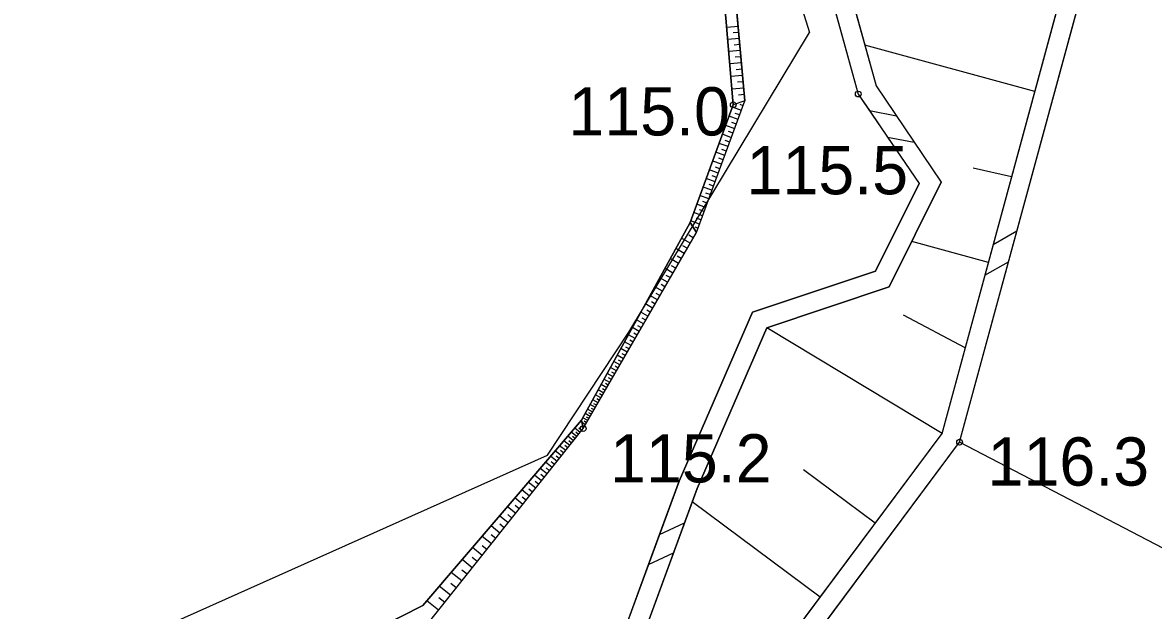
# Model space of a CAD drawing. Extents: x 6434771 to 6436222, y 5663454 to 5664782.
# Drawn here: x 6434955.71 to 6434973.28, y 5663995.74 to 5664004.88 of the extents above; entities that cross this region are included whole.
import ezdxf

# ---------------------------------------------------------------- set-up
doc = ezdxf.new("R2010")
doc.units = 0
for name, color, linetype in [('Warstwa 1', 7, 'Continuous'), ('Warstwa 10', 7, 'Continuous'), ('Warstwa 11', 7, 'Continuous'), ('Warstwa 13', 7, 'Continuous'), ('Warstwa 20', 7, 'Continuous'), ('Warstwa 21', 7, 'Continuous'), ('Warstwa 5', 7, 'Continuous'), ('Warstwa 51', 7, 'Continuous'), ('Warstwa 9', 7, 'Continuous')]:
    doc.layers.add(name, color=color, linetype=linetype)

msp = doc.modelspace()

# ---------------------------------------------------------------- linework, layer by layer
at = {"layer": 'Warstwa 1'}
for p, q in [((6434963.44, 5664019.243), (6434967.938, 5664004.72)), ((6434965.132, 5664000.068), (6434967.938, 5664004.72)), ((6434963.872, 5663998.155), (6434965.132, 5664000.068)), ((6434956.961, 5663995.068), (6434963.872, 5663998.155))]:
    msp.add_line(p, q, dxfattribs=at)
at = {"layer": 'Warstwa 10'}
for p, q in [((6434965.687, 5664015.774), (6434968.974, 5664003.894)), ((6434969.999, 5663998.49), (6434972.162, 5664006.465)), ((6434970.273, 5663998.357), (6434972.461, 5664006.421)), ((6434971.441, 5664003.807), (6434968.8, 5664004.524)), ((6434968.974, 5664003.894), (6434969.988, 5664002.399)), ((6434971.081, 5664002.478), (6434970.484, 5664002.613)), ((6434969.178, 5664000.768), (6434969.988, 5664002.399)), ((6434970.72, 5664001.15), (6434969.528, 5664001.473)), ((6434967.279, 5664000.133), (6434969.178, 5664000.768)), ((6434970.36, 5663999.821), (6434969.4, 5664000.331)), ((6434966.194, 5663997.638), (6434967.279, 5664000.133)), ((6434969.999, 5663998.49), (6434967.279, 5664000.133)), ((6434966.818, 5663994.219), (6434969.999, 5663998.49)), ((6434967.04, 5663994.016), (6434970.273, 5663998.357)), ((6434977.985, 5663994.331), (6434970.273, 5663998.357)), ((6434968.962, 5663997.097), (6434967.847, 5663997.927)), ((6434965.069, 5663994.573), (6434966.194, 5663997.638)), ((6434968.106, 5663995.949), (6434966.118, 5663997.429))]:
    msp.add_line(p, q, dxfattribs=at)
at = {"layer": 'Warstwa 11'}
msp.add_lwpolyline([(6434937.739, 5663982.956), (6434937.687, 5663984.052), (6434938.398, 5663986.404), (6434940.062, 5663990.283), (6434942.16, 5663992.558), (6434944.9, 5663993.335), (6434946.758, 5663993.992), (6434950.467, 5663993.087), (6434952.236, 5663992.925), (6434954.567, 5663992.987), (6434957.766, 5663993.708), (6434958.651, 5663992.498), (6434959.775, 5663992.774), (6434959.587, 5663994.626), (6434961.932, 5663995.818), (6434964.397, 5663998.698), (6434966.084, 5664001.768), (6434966.756, 5664003.6), (6434966.415, 5664007.644)], dxfattribs=at)
at = {"layer": 'Warstwa 13'}
for centre in [(6434968.698, 5664003.766), (6434966.756, 5664003.6), (6434964.425, 5663998.568), (6434970.273, 5663998.357)]:
    msp.add_circle(centre, 0.045, dxfattribs=at)
at = {"layer": 'Warstwa 20'}
for p, q in [((6434969.999, 5663998.49), (6434972.162, 5664006.465)), ((6434966.818, 5663994.219), (6434969.999, 5663998.49))]:
    msp.add_line(p, q, dxfattribs=at)
msp.add_lwpolyline([(6434960.104, 5663994.36), (6434961.978, 5663995.497), (6434964.425, 5663998.568), (6434966.182, 5664001.617), (6434966.937, 5664003.658), (6434966.575, 5664007.652), (6434965.418, 5664011.176), (6434962.588, 5664017.021), (6434961.543, 5664023.174), (6434959.412, 5664028.11), (6434956.785, 5664030.862), (6434952.251, 5664033.867), (6434949.683, 5664035.19), (6434942.69, 5664038.793)], dxfattribs=at)
at = {"layer": 'Warstwa 21'}
for p, q in [((6434965.687, 5664015.774), (6434968.974, 5664003.894)), ((6434970.273, 5663998.357), (6434972.461, 5664006.421)), ((6434968.974, 5664003.894), (6434969.988, 5664002.399)), ((6434969.178, 5664000.768), (6434969.988, 5664002.399)), ((6434967.279, 5664000.133), (6434969.178, 5664000.768)), ((6434966.194, 5663997.638), (6434967.279, 5664000.133)), ((6434967.04, 5663994.016), (6434970.273, 5663998.357)), ((6434965.069, 5663994.573), (6434966.194, 5663997.638))]:
    msp.add_line(p, q, dxfattribs=at)
msp.add_lwpolyline([(6434959.587, 5663994.626), (6434961.932, 5663995.818), (6434964.397, 5663998.698), (6434966.084, 5664001.768), (6434966.756, 5664003.6), (6434966.415, 5664007.644), (6434965.276, 5664011.028), (6434962.407, 5664016.883), (6434961.412, 5664023.136), (6434959.23, 5664027.952), (6434956.702, 5664030.613), (6434952.189, 5664033.718), (6434942.648, 5664038.634)], dxfattribs=at)
at = {"layer": 'Warstwa 5'}
for p, q in [((6434967.43, 5664008.347), (6434968.698, 5664003.766)), ((6434966.575, 5664007.652), (6434966.937, 5664003.658)), ((6434968.698, 5664003.766), (6434968.873, 5664003.508)), ((6434966.182, 5664001.617), (6434966.937, 5664003.658)), ((6434968.873, 5664003.508), (6434969.151, 5664003.098)), ((6434969.151, 5664003.098), (6434969.642, 5664002.375)), ((6434968.965, 5664001.013), (6434969.642, 5664002.375)), ((6434964.425, 5663998.568), (6434966.182, 5664001.617)), ((6434967.057, 5664000.376), (6434968.965, 5664001.013)), ((6434965.915, 5663997.75), (6434967.057, 5664000.376)), ((6434961.978, 5663995.497), (6434964.425, 5663998.568)), ((6434965.611, 5663996.922), (6434965.915, 5663997.75)), ((6434965.441, 5663996.457), (6434965.611, 5663996.922)), ((6434964.819, 5663994.763), (6434965.441, 5663996.457))]:
    msp.add_line(p, q, dxfattribs=at)
at = {"layer": 'Warstwa 51'}
for p, q in [((6434968.873, 5664003.508), (6434969.29, 5664003.428)), ((6434969.151, 5664003.098), (6434969.568, 5664003.019)), ((6434970.795, 5664001.428), (6434971.163, 5664001.638)), ((6434970.666, 5664000.949), (6434971.034, 5664001.161)), ((6434965.611, 5663996.922), (6434965.997, 5663997.101)), ((6434965.441, 5663996.457), (6434965.826, 5663996.636))]:
    msp.add_line(p, q, dxfattribs=at)
for points in [[(6434964.229, 5663991.48), (6434967.04, 5663994.016), (6434970.273, 5663998.357), (6434972.461, 5664006.421), (6434972.681, 5664012.988), (6434968.336, 5664019.231), (6434965.015, 5664024.992), (6434959.502, 5664029.739), (6434959.888, 5664028.604), (6434962.264, 5664023.255), (6434963.353, 5664020.692), (6434965.402, 5664015.677), (6434968.698, 5664003.766), (6434969.642, 5664002.375), (6434968.965, 5664001.013), (6434967.057, 5664000.376), (6434965.915, 5663997.75), (6434964.819, 5663994.763), (6434963.407, 5663993.75)], [(6434964.028, 5663991.702), (6434966.818, 5663994.219), (6434969.999, 5663998.49), (6434972.162, 5664006.465), (6434972.377, 5664012.899), (6434968.082, 5664019.07), (6434964.781, 5664024.798), (6434960.141, 5664028.793), (6434960.168, 5664028.714), (6434962.539, 5664023.375), (6434963.63, 5664020.808), (6434965.687, 5664015.774), (6434968.974, 5664003.894), (6434969.988, 5664002.399), (6434969.178, 5664000.768), (6434967.279, 5664000.133), (6434966.194, 5663997.638), (6434965.069, 5663994.573), (6434963.582, 5663993.506)]]:
    msp.add_lwpolyline(points, dxfattribs=at)
at = {"layer": 'Warstwa 9'}
for p, q in [((6434966.832, 5664004.817), (6434966.655, 5664004.801)), ((6434966.849, 5664004.63), (6434966.671, 5664004.614)), ((6434966.841, 5664004.724), (6434966.752, 5664004.716)), ((6434966.866, 5664004.441), (6434966.686, 5664004.425)), ((6434966.858, 5664004.536), (6434966.769, 5664004.528)), ((6434966.874, 5664004.345), (6434966.785, 5664004.338)), ((6434966.883, 5664004.249), (6434966.703, 5664004.233)), ((6434966.892, 5664004.152), (6434966.802, 5664004.144)), ((6434966.901, 5664004.055), (6434966.72, 5664004.038)), ((6434966.91, 5664003.957), (6434966.819, 5664003.949)), ((6434966.918, 5664003.859), (6434966.736, 5664003.842)), ((6434966.928, 5664003.76), (6434966.836, 5664003.751)), ((6434966.883, 5664003.511), (6434966.743, 5664003.563)), ((6434966.937, 5664003.658), (6434966.756, 5664003.6)), ((6434966.909, 5664003.583), (6434966.861, 5664003.601)), ((6434966.83, 5664003.369), (6434966.69, 5664003.421)), ((6434966.856, 5664003.441), (6434966.787, 5664003.466)), ((6434966.778, 5664003.228), (6434966.638, 5664003.279)), ((6434966.805, 5664003.298), (6434966.734, 5664003.324)), ((6434966.726, 5664003.088), (6434966.588, 5664003.14)), ((6434966.7, 5664003.019), (6434966.632, 5664003.044)), ((6434966.752, 5664003.158), (6434966.682, 5664003.184)), ((6434966.624, 5664002.81), (6434966.485, 5664002.861)), ((6434966.674, 5664002.949), (6434966.536, 5664002.999)), ((6434966.65, 5664002.879), (6434966.58, 5664002.905)), ((6434966.573, 5664002.674), (6434966.436, 5664002.725)), ((6434966.599, 5664002.742), (6434966.529, 5664002.768)), ((6434966.522, 5664002.538), (6434966.385, 5664002.588)), ((6434966.548, 5664002.605), (6434966.479, 5664002.631)), ((6434966.473, 5664002.403), (6434966.335, 5664002.454)), ((6434966.448, 5664002.337), (6434966.38, 5664002.361)), ((6434966.498, 5664002.47), (6434966.429, 5664002.496)), ((6434966.375, 5664002.136), (6434966.238, 5664002.187)), ((6434966.423, 5664002.27), (6434966.287, 5664002.32)), ((6434966.399, 5664002.203), (6434966.331, 5664002.228)), ((6434966.326, 5664002.005), (6434966.19, 5664002.056)), ((6434966.35, 5664002.071), (6434966.282, 5664002.096)), ((6434966.23, 5664001.745), (6434966.094, 5664001.796)), ((6434966.277, 5664001.875), (6434966.142, 5664001.925)), ((6434966.254, 5664001.81), (6434966.186, 5664001.835)), ((6434966.302, 5664001.939), (6434966.233, 5664001.965)), ((6434966.084, 5664001.768), (6434966.182, 5664001.617)), ((6434966.182, 5664001.617), (6434966.084, 5664001.768)), ((6434966.206, 5664001.68), (6434966.163, 5664001.696)), ((6434966.086, 5664001.45), (6434965.952, 5664001.528)), ((6434966.134, 5664001.532), (6434966.066, 5664001.572)), ((6434965.993, 5664001.29), (6434965.863, 5664001.366)), ((6434966.039, 5664001.369), (6434965.974, 5664001.407)), ((6434965.904, 5664001.135), (6434965.776, 5664001.209)), ((6434965.861, 5664001.06), (6434965.798, 5664001.096)), ((6434965.948, 5664001.212), (6434965.884, 5664001.248)), ((6434965.819, 5664000.985), (6434965.693, 5664001.058)), ((6434965.777, 5664000.913), (6434965.715, 5664000.948)), ((6434965.655, 5664000.702), (6434965.536, 5664000.771)), ((6434965.735, 5664000.841), (6434965.614, 5664000.912)), ((6434965.695, 5664000.771), (6434965.634, 5664000.805)), ((6434965.577, 5664000.568), (6434965.461, 5664000.635)), ((6434965.616, 5664000.635), (6434965.558, 5664000.668)), ((6434965.503, 5664000.439), (6434965.39, 5664000.504)), ((6434965.467, 5664000.375), (6434965.411, 5664000.408)), ((6434965.541, 5664000.502), (6434965.483, 5664000.536)), ((6434965.362, 5664000.194), (6434965.253, 5664000.256)), ((6434965.431, 5664000.314), (6434965.32, 5664000.378)), ((6434965.397, 5664000.253), (6434965.341, 5664000.285)), ((6434965.295, 5664000.077), (6434965.188, 5664000.139)), ((6434965.263, 5664000.021), (6434965.21, 5664000.051)), ((6434965.328, 5664000.135), (6434965.275, 5664000.166)), ((6434965.168, 5663999.857), (6434965.066, 5663999.915)), ((6434965.23, 5663999.965), (6434965.126, 5664000.025)), ((6434965.199, 5663999.911), (6434965.148, 5663999.94)), ((6434965.05, 5663999.652), (6434964.952, 5663999.709)), ((6434965.109, 5663999.754), (6434965.008, 5663999.811)), ((6434965.079, 5663999.702), (6434965.029, 5663999.731)), ((6434965.138, 5663999.805), (6434965.088, 5663999.834)), ((6434964.941, 5663999.463), (6434964.847, 5663999.517)), ((6434964.994, 5663999.556), (6434964.899, 5663999.611)), ((6434964.968, 5663999.508), (6434964.92, 5663999.536)), ((6434965.022, 5663999.604), (6434964.974, 5663999.631)), ((6434964.839, 5663999.285), (6434964.747, 5663999.337)), ((6434964.889, 5663999.372), (6434964.797, 5663999.425)), ((6434964.863, 5663999.329), (6434964.818, 5663999.355)), ((6434964.914, 5663999.417), (6434964.868, 5663999.444)), ((6434964.744, 5663999.12), (6434964.656, 5663999.17)), ((6434964.79, 5663999.201), (6434964.701, 5663999.253)), ((6434964.766, 5663999.161), (6434964.723, 5663999.186)), ((6434964.814, 5663999.243), (6434964.77, 5663999.269)), ((6434964.655, 5663998.967), (6434964.572, 5663999.015)), ((6434964.699, 5663999.043), (6434964.613, 5663999.092)), ((6434964.676, 5663999.004), (6434964.634, 5663999.028)), ((6434964.72, 5663999.081), (6434964.678, 5663999.106)), ((6434964.573, 5663998.824), (6434964.492, 5663998.871)), ((6434964.553, 5663998.79), (6434964.513, 5663998.813)), ((6434964.613, 5663998.895), (6434964.531, 5663998.942)), ((6434964.593, 5663998.859), (6434964.552, 5663998.882)), ((6434964.634, 5663998.93), (6434964.592, 5663998.954)), ((6434964.397, 5663998.698), (6434964.425, 5663998.568)), ((6434964.425, 5663998.568), (6434964.397, 5663998.698)), ((6434964.46, 5663998.628), (6434964.405, 5663998.66)), ((6434964.497, 5663998.691), (6434964.418, 5663998.737)), ((6434964.478, 5663998.659), (6434964.44, 5663998.682)), ((6434964.533, 5663998.757), (6434964.454, 5663998.803)), ((6434964.515, 5663998.724), (6434964.475, 5663998.746)), ((6434964.327, 5663998.444), (6434964.239, 5663998.514)), ((6434964.377, 5663998.508), (6434964.292, 5663998.576)), ((6434964.353, 5663998.477), (6434964.309, 5663998.511)), ((6434964.402, 5663998.538), (6434964.359, 5663998.572)), ((6434964.442, 5663998.598), (6434964.429, 5663998.606)), ((6434964.153, 5663998.227), (6434964.058, 5663998.302)), ((6434964.215, 5663998.304), (6434964.123, 5663998.378)), ((6434964.184, 5663998.266), (6434964.138, 5663998.303)), ((6434964.273, 5663998.377), (6434964.183, 5663998.449)), ((6434964.244, 5663998.341), (6434964.199, 5663998.378)), ((6434964.3, 5663998.411), (6434964.256, 5663998.447)), ((6434964.018, 5663998.057), (6434963.917, 5663998.137)), ((6434964.088, 5663998.145), (6434963.99, 5663998.223)), ((6434964.053, 5663998.101), (6434964.004, 5663998.141)), ((6434964.121, 5663998.187), (6434964.073, 5663998.225)), ((6434963.863, 5663997.863), (6434963.755, 5663997.948)), ((6434963.943, 5663997.963), (6434963.839, 5663998.046)), ((6434963.903, 5663997.913), (6434963.851, 5663997.956)), ((6434963.98, 5663998.01), (6434963.929, 5663998.051)), ((6434963.777, 5663997.756), (6434963.666, 5663997.844)), ((6434963.821, 5663997.81), (6434963.766, 5663997.854)), ((6434963.589, 5663997.519), (6434963.469, 5663997.614)), ((6434963.687, 5663997.641), (6434963.571, 5663997.733)), ((6434963.639, 5663997.581), (6434963.58, 5663997.628)), ((6434963.733, 5663997.699), (6434963.676, 5663997.745)), ((6434963.486, 5663997.389), (6434963.361, 5663997.489)), ((6434963.539, 5663997.456), (6434963.477, 5663997.504)), ((6434963.375, 5663997.251), (6434963.246, 5663997.353)), ((6434963.317, 5663997.178), (6434963.252, 5663997.23)), ((6434963.431, 5663997.321), (6434963.368, 5663997.372)), ((6434963.131, 5663996.944), (6434962.992, 5663997.056)), ((6434963.257, 5663997.103), (6434963.123, 5663997.21)), ((6434963.195, 5663997.025), (6434963.127, 5663997.08)), ((6434962.997, 5663996.776), (6434962.852, 5663996.893)), ((6434963.065, 5663996.862), (6434962.994, 5663996.919)), ((6434962.854, 5663996.597), (6434962.702, 5663996.718)), ((6434962.926, 5663996.688), (6434962.852, 5663996.747)), ((6434962.701, 5663996.405), (6434962.542, 5663996.532)), ((6434962.778, 5663996.502), (6434962.701, 5663996.564)), ((6434962.621, 5663996.304), (6434962.539, 5663996.369)), ((6434962.537, 5663996.2), (6434962.372, 5663996.332)), ((6434962.364, 5663995.981), (6434962.189, 5663996.12)), ((6434962.452, 5663996.092), (6434962.367, 5663996.16)), ((6434962.178, 5663995.748), (6434961.996, 5663995.893)), ((6434962.272, 5663995.867), (6434962.183, 5663995.937))]:
    msp.add_line(p, q, dxfattribs=at)
msp.add_lwpolyline([(6434966.415, 5664007.644), (6434966.756, 5664003.6), (6434966.084, 5664001.768), (6434964.397, 5663998.698), (6434961.932, 5663995.818), (6434959.587, 5663994.626), (6434960.104, 5663994.36), (6434961.978, 5663995.497), (6434964.425, 5663998.568), (6434966.182, 5664001.617), (6434966.937, 5664003.658), (6434966.575, 5664007.652)], dxfattribs=at)

# ---------------------------------------------------------------- texts
at = {"layer": 'Warstwa 13'}
for s, p in [('115.0', (6434964.194, 5664003.122)), ('115.5', (6434966.962, 5664002.208)), ('115.2', (6434964.841, 5663997.73)), ('116.3', (6434970.707, 5663997.681))]:
    msp.add_text(s, height=0.75, dxfattribs=at).set_placement(p)

doc.saveas('drawing.dxf')
